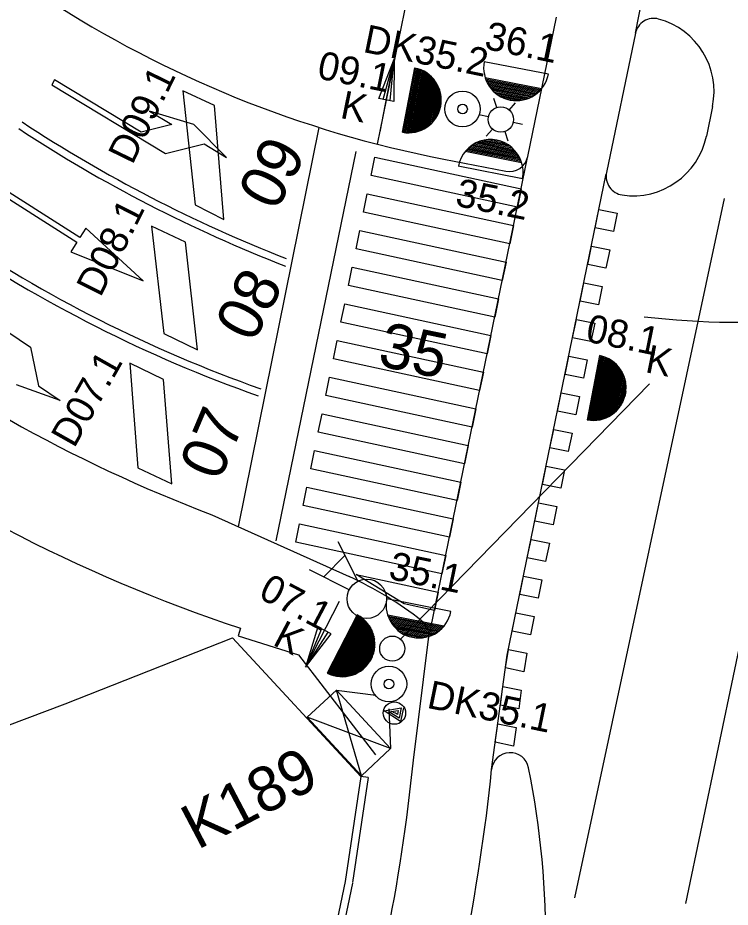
# Model space of a CAD drawing. Extents: x 81065 to 81486, y 452384 to 452681.
# Drawn here: x 81198.69 to 81217.72, y 452511.24 to 452535 of the extents above; entities that cross this region are included whole.
import ezdxf

# ---------------------------------------------------------------- set-up
doc = ezdxf.new("R2010")
doc.units = 0
for name, color, linetype in [('B-BH-IE-MEUBILAIR-WEGMEUBILAIR-VERKEERSBORD-S', 7, 'Continuous'), ('B-BH-IE-TERREINAFSCHEIDING_KUNSTMATIG_HEKWERK-G', 7, 'Continuous'), ('B-BH-OG-TOPOGRAFIE_BEBOUWING-GV', 7, 'Continuous'), ('B-BH-VH-KANTOPSLUITING-GV', 7, 'Continuous'), ('B-WE-VW-MARKERING_DWARS_DRIEHOEK_5050-G', 7, 'Continuous'), ('B-WE-VW-MARKERING_DWARS_OVERSTEEK_BLOKSTREEP50-G', 7, 'Continuous'), ('B-WE-VW-MARKERING_DWARS_OVERSTEEK_VOETGANGERS-G', 7, 'Continuous'), ('B-WE-VW-MARKERING_DWARS_STOPSTREEP_030-G', 7, 'Continuous'), ('B-WE-VW-MARKERING_LANGS_STREEP_11_010-G', 7, 'Continuous'), ('B-WE-VW-MARKERING_LANGS_STREEP_13_010-G', 7, 'Continuous'), ('B-WE-VW-MARKERING_LANGS_STREEP_DOORGETROKKEN_010-G', 7, 'Continuous'), ('B-WE-VW-MARKERING_PIJL-S', 7, 'Continuous'), ('N-OI-KL-VRI_LUS_DETECTIE-G', 7, 'Continuous'), ('N-OI-KL-VRI_LUS_DETECTIE-T18', 7, 'Continuous'), ('N-WE-VW-VRI_ARMATUUR-S', 7, 'Continuous'), ('N-WE-VW-VRI_ARMATUUR-T18', 7, 'Continuous'), ('N-WE-VW-VRI_KAST-S', 7, 'Continuous'), ('N-WE-VW-VRI_KAST-T25', 7, 'Continuous'), ('N-WE-VW-VRI_LIGGER-G', 7, 'Continuous'), ('N-WE-VW-VRI_MAST-S', 7, 'Continuous'), ('N-WE-VW-VRI_RICHTINGNUMMER-T25', 7, 'Continuous')]:
    doc.layers.add(name, color=color, linetype=linetype)

msp = doc.modelspace()

# ---------------------------------------------------------------- linework, layer by layer
at = {"layer": 'B-BH-IE-MEUBILAIR-WEGMEUBILAIR-VERKEERSBORD-S'}
msp.add_lwpolyline([(81208.989, 452516.569), (81208.913, 452516.199), (81208.476, 452516.483), (81208.93, 452516.564), (81208.874, 452516.293), (81208.602, 452516.457), (81208.854, 452516.491), (81208.833, 452516.389), (81208.778, 452516.421), (81208.705, 452516.438)], dxfattribs=at)
msp.add_circle((81208.749, 452516.427), 0.3, dxfattribs=at)
at = {"layer": 'B-BH-IE-TERREINAFSCHEIDING_KUNSTMATIG_HEKWERK-G'}
for points in [[(81153.795, 452513.723), (81178.556, 452508.608), (81199.954, 452516.672), (81204.428, 452518.432)], [(81204.428, 452518.432), (81207.854, 452514.732)]]:
    msp.add_lwpolyline(points, dxfattribs=at)
at = {"layer": 'B-BH-OG-TOPOGRAFIE_BEBOUWING-GV'}
for p, q in [((81207.854, 452514.732), (81207.436, 452511.926)), ((81208.052, 452514.703), (81207.634, 452511.897)), ((81208.052, 452514.703), (81207.854, 452514.732)), ((81207.436, 452511.926), (81204.833, 452499.5)), ((81207.632, 452511.885), (81205.029, 452499.459))]:
    msp.add_line(p, q, dxfattribs=at)
at = {"layer": 'B-BH-VH-KANTOPSLUITING-GV'}
for p, q in [((81215.189, 452534.586), (81216.802, 452542.667)), ((81208.294, 452531.624), (81209.266, 452536.369)), ((81212.311, 452531.291), (81213.084, 452535.018)), ((81215.189, 452534.586), (81214.418, 452530.864)), ((81217.248, 452532.63), (81217.084, 452531.84)), ((81209.659, 452518.398), (81212.307, 452531.271)), ((81210.069, 452531.224), (81211.726, 452530.902)), ((81211.765, 452517.971), (81214.411, 452530.83)), ((81203.874, 452521.722), (81207.545, 452520.073)), ((81204.637, 452518.69), (81204.574, 452518.49)), ((81209.258, 452515.164), (81209.659, 452518.398)), ((81211.345, 452514.917), (81211.765, 452517.971))]:
    msp.add_line(p, q, dxfattribs=at)
msp.add_lwpolyline([(81204.574, 452518.49), (81206.189, 452517.984), (81208.247, 452515.311)], dxfattribs=at)
for centre, radius, start, end in [((81215.784, 452560.674), 30, 214.986, 259.0172), ((81218.102, 452559.106), 40, 214.986, 249.1643), ((81215.679, 452534.484), 0.5, 74.9544, 168.2893), ((81215.289, 452533.036), 2, 348.2893, 74.9544), ((81218.102, 452559.106), 42.6, 214.986, 251.5737), ((81215.126, 452532.246), 2, 261.6241, 348.2893), ((81211.822, 452531.393), 0.5, 259.0172, 348.2786), ((81214.907, 452530.762), 0.5, 168.2893, 261.6241), ((81203.333, 452511.003), 10, 52.0956, 65.088), ((81209.169, 452518.499), 0.5, 348.3612, 52.0957), ((81160.067, 452520.136), 49.442, 348.5103, 354.2283), ((81211.843, 452514.867), 0.5, 11.4777, 174.2705), ((81189.62, 452510.355), 23.176, 359.2027, 11.4777), ((81162.15, 452519.853), 49.442, 348.5103, 354.2705)]:
    msp.add_arc(centre, radius, start, end, dxfattribs=at)
at = {"layer": 'B-WE-VW-MARKERING_DWARS_DRIEHOEK_5050-G'}
for points in [[(81207.723, 452531.428), (81205.582, 452521.029)], [(81217.557, 452530.17), (81213.562, 452511.493)]]:
    msp.add_lwpolyline(points, dxfattribs=at)
at = {"layer": 'B-WE-VW-MARKERING_DWARS_OVERSTEEK_BLOKSTREEP50-G'}
for points in [[(81214.215, 452529.879), (81214.705, 452529.778), (81214.604, 452529.288), (81214.114, 452529.389)], [(81214.014, 452528.9), (81214.503, 452528.799), (81214.402, 452528.309), (81213.913, 452528.41)], [(81213.812, 452527.92), (81214.302, 452527.819), (81214.201, 452527.329), (81213.711, 452527.43)], [(81213.61, 452526.941), (81214.1, 452526.84), (81213.999, 452526.35), (81213.509, 452526.451)], [(81213.408, 452525.961), (81213.898, 452525.86), (81213.797, 452525.371), (81213.307, 452525.471)], [(81213.207, 452524.982), (81213.696, 452524.881), (81213.595, 452524.391), (81213.106, 452524.492)], [(81213.005, 452524.002), (81213.495, 452523.901), (81213.394, 452523.412), (81212.904, 452523.513)], [(81212.803, 452523.023), (81213.293, 452522.922), (81213.192, 452522.432), (81212.702, 452522.533)], [(81212.601, 452522.043), (81213.091, 452521.943), (81212.99, 452521.453), (81212.5, 452521.554)], [(81212.4, 452521.064), (81212.889, 452520.963), (81212.788, 452520.473), (81212.299, 452520.574)], [(81212.198, 452520.085), (81212.688, 452519.984), (81212.587, 452519.494), (81212.097, 452519.595)], [(81211.996, 452519.105), (81212.486, 452519.004), (81212.385, 452518.515), (81211.895, 452518.615)], [(81211.794, 452518.126), (81212.284, 452518.025), (81212.21, 452517.53), (81211.72, 452517.63)], [(81211.65, 452517.134), (81212.14, 452517.034), (81212.07, 452516.537), (81211.582, 452516.638)], [(81211.514, 452516.142), (81212.003, 452516.041), (81211.934, 452515.545), (81211.445, 452515.645)]]:
    msp.add_lwpolyline(points, close=True, dxfattribs=at)
at = {"layer": 'B-WE-VW-MARKERING_DWARS_OVERSTEEK_VOETGANGERS-G'}
for points in [[(81208.227, 452531.276), (81212.134, 452530.432), (81212.034, 452529.942), (81208.127, 452530.787)], [(81208.026, 452530.297), (81211.933, 452529.452), (81211.832, 452528.963), (81207.925, 452529.807)], [(81207.824, 452529.317), (81211.731, 452528.473), (81211.631, 452527.983), (81207.724, 452528.828)], [(81207.623, 452528.338), (81211.53, 452527.493), (81211.429, 452527.004), (81207.522, 452527.848)], [(81207.421, 452527.358), (81211.328, 452526.514), (81211.228, 452526.024), (81207.321, 452526.869)], [(81207.22, 452526.379), (81211.127, 452525.534), (81211.026, 452525.045), (81207.119, 452525.889)], [(81207.018, 452525.399), (81210.925, 452524.555), (81210.825, 452524.065), (81206.918, 452524.91)], [(81206.817, 452524.42), (81210.724, 452523.575), (81210.623, 452523.086), (81206.716, 452523.93)], [(81206.615, 452523.44), (81210.522, 452522.596), (81210.422, 452522.106), (81206.515, 452522.951)], [(81206.414, 452522.461), (81210.321, 452521.616), (81210.22, 452521.127), (81206.313, 452521.971)], [(81206.212, 452521.481), (81210.119, 452520.637), (81210.019, 452520.147), (81206.112, 452520.992)], [(81207.725, 452520.13), (81209.918, 452519.657), (81209.817, 452519.168), (81209.006, 452519.342)]]:
    msp.add_lwpolyline(points, close=True, dxfattribs=at)
at = {"layer": 'B-WE-VW-MARKERING_DWARS_STOPSTREEP_030-G'}
msp.add_line((81206.732, 452532.072), (81204.579, 452521.405), dxfattribs=at)
at = {"layer": 'B-WE-VW-MARKERING_LANGS_STREEP_11_010-G'}
msp.add_arc((81217.907, 452547.865), 20.997, 263.1957, 288.3707, dxfattribs=at)
at = {"layer": 'B-WE-VW-MARKERING_LANGS_STREEP_13_010-G'}
msp.add_line((81223.344, 452544.01), (81216.529, 452511.342), dxfattribs=at)
at = {"layer": 'B-WE-VW-MARKERING_LANGS_STREEP_DOORGETROKKEN_010-G'}
for centre, radius, start, end in [((81219.624, 452563.853), 38.071, 236.6835, 248.7784), ((81219.624, 452563.853), 37.871, 236.6492, 248.6893), ((81217.422, 452559.642), 36.659, 235.8276, 250.4864), ((81217.422, 452559.642), 36.859, 235.8259, 250.4857)]:
    msp.add_arc(centre, radius, start, end, dxfattribs=at)
at = {"layer": 'B-WE-VW-MARKERING_PIJL-S'}
for p, q in [((81199.671, 452533.339), (81199.594, 452533.211)), ((81201.983, 452531.944), (81199.671, 452533.339)), ((81199.594, 452533.211), (81202.633, 452531.376)), ((81203.39, 452532.146), (81202.207, 452532.509)), ((81202.207, 452532.509), (81202.807, 452532.147)), ((81202.807, 452532.147), (81201.983, 452531.944)), ((81204.262, 452531.269), (81203.39, 452532.146)), ((81202.633, 452531.376), (81203.663, 452531.631)), ((81203.663, 452531.631), (81204.262, 452531.269)), ((81196.075, 452528.171), (81199.031, 452526.205)), ((81199.031, 452526.205), (81199.24, 452525.165)), ((81199.823, 452524.778), (81198.658, 452525.192)), ((81199.24, 452525.165), (81199.823, 452524.778))]:
    msp.add_line(p, q, dxfattribs=at)
msp.add_lwpolyline([(81202.04, 452527.97), (81200.51, 452529.384), (81200.349, 452529.131), (81197.858, 452530.711), (81197.777, 452530.584), (81200.269, 452529.004), (81200.108, 452528.751)], close=True, dxfattribs=at)
at = {"layer": 'N-OI-KL-VRI_LUS_DETECTIE-G'}
for p, q in [((81203.098, 452533.051), (81203.426, 452530.004)), ((81203.939, 452532.659), (81203.098, 452533.051)), ((81204.189, 452529.614), (81203.939, 452532.659)), ((81203.426, 452530.004), (81204.189, 452529.614)), ((81202.262, 452529.434), (81202.591, 452526.564)), ((81203.165, 452529.005), (81202.262, 452529.434)), ((81203.493, 452526.134), (81203.165, 452529.005)), ((81202.591, 452526.564), (81203.493, 452526.134)), ((81201.677, 452525.771), (81201.899, 452522.979)), ((81202.58, 452525.341), (81201.677, 452525.771)), ((81202.8, 452522.549), (81202.58, 452525.341)), ((81201.899, 452522.979), (81202.8, 452522.549))]:
    msp.add_line(p, q, dxfattribs=at)
at = {"layer": 'N-WE-VW-VRI_ARMATUUR-S'}
for p, q in [((81208.336, 452532.841), (81208.741, 452533.893)), ((81208.372, 452531.957), (81208.741, 452533.893)), ((81208.448, 452532.822), (81208.741, 452533.893)), ((81208.636, 452532.787), (81208.741, 452533.893)), ((81208.741, 452533.893), (81208.731, 452532.768)), ((81212.866, 452533.491), (81211.149, 452533.828)), ((81208.966, 452531.943), (81209.296, 452533.66)), ((81208.996, 452531.939), (81209.324, 452533.652)), ((81209.026, 452531.934), (81209.354, 452533.645)), ((81209.056, 452531.932), (81209.383, 452533.638)), ((81209.086, 452531.929), (81209.412, 452533.628)), ((81209.117, 452531.928), (81209.44, 452533.617)), ((81209.148, 452531.928), (81209.468, 452533.606)), ((81209.178, 452531.929), (81209.497, 452533.593)), ((81209.21, 452531.932), (81209.525, 452533.58)), ((81209.241, 452531.935), (81209.552, 452533.565)), ((81209.269, 452531.94), (81209.579, 452533.547)), ((81209.303, 452531.945), (81209.606, 452533.533)), ((81209.335, 452531.952), (81209.633, 452533.515)), ((81209.367, 452531.961), (81209.661, 452533.495)), ((81209.399, 452531.97), (81209.687, 452533.475)), ((81209.432, 452531.982), (81209.713, 452533.452)), ((81209.466, 452531.994), (81209.739, 452533.428)), ((81209.499, 452532.009), (81209.765, 452533.403)), ((81209.533, 452532.026), (81209.789, 452533.374)), ((81209.567, 452532.044), (81209.814, 452533.343)), ((81209.601, 452532.066), (81209.84, 452533.312)), ((81209.636, 452532.09), (81209.864, 452533.277)), ((81209.672, 452532.115), (81209.887, 452533.238)), ((81212.678, 452533.1), (81211.176, 452533.396)), ((81212.655, 452533.074), (81211.186, 452533.363)), ((81212.632, 452533.048), (81211.198, 452533.33)), ((81212.604, 452533.022), (81211.213, 452533.297)), ((81212.578, 452532.997), (81211.231, 452533.263)), ((81212.546, 452532.972), (81211.248, 452533.229)), ((81209.709, 452532.146), (81209.909, 452533.197)), ((81209.745, 452532.181), (81209.93, 452533.151)), ((81209.782, 452532.224), (81209.952, 452533.097)), ((81209.824, 452532.27), (81209.971, 452533.039)), ((81212.514, 452532.949), (81211.269, 452533.193)), ((81212.479, 452532.925), (81211.291, 452533.156)), ((81212.441, 452532.901), (81211.319, 452533.122)), ((81212.399, 452532.877), (81211.351, 452533.085)), ((81212.353, 452532.858), (81211.384, 452533.049)), ((81212.302, 452532.837), (81211.424, 452533.009)), ((81208.731, 452532.768), (81208.336, 452532.841)), ((81209.866, 452532.33), (81209.988, 452532.968)), ((81209.912, 452532.411), (81210.001, 452532.875)), ((81212.241, 452532.818), (81211.472, 452532.967)), ((81212.17, 452532.802), (81211.534, 452532.927)), ((81212.076, 452532.789), (81211.614, 452532.88)), ((81211.903, 452532.793), (81211.775, 452532.816)), ((81209.974, 452532.575), (81209.998, 452532.701)), ((81210.775, 452531.563), (81212.073, 452531.306)), ((81210.807, 452531.586), (81212.053, 452531.342)), ((81210.843, 452531.61), (81212.03, 452531.379)), ((81210.881, 452531.634), (81212.002, 452531.413)), ((81210.922, 452531.658), (81211.971, 452531.45)), ((81210.969, 452531.677), (81211.937, 452531.486)), ((81211.02, 452531.698), (81211.897, 452531.525)), ((81211.081, 452531.717), (81211.849, 452531.568)), ((81211.151, 452531.733), (81211.788, 452531.608)), ((81211.245, 452531.745), (81211.707, 452531.655)), ((81211.419, 452531.742), (81211.547, 452531.719)), ((81210.644, 452531.435), (81212.145, 452531.139)), ((81210.666, 452531.461), (81212.135, 452531.172)), ((81210.69, 452531.487), (81212.123, 452531.205)), ((81210.718, 452531.513), (81212.109, 452531.238)), ((81210.744, 452531.538), (81212.091, 452531.272)), ((81210.456, 452531.044), (81212.172, 452530.707)), ((81214.232, 452525.976), (81213.895, 452524.262)), ((81214.261, 452525.968), (81213.925, 452524.257)), ((81214.291, 452525.963), (81213.956, 452524.252)), ((81214.319, 452525.953), (81213.986, 452524.249)), ((81214.348, 452525.944), (81214.016, 452524.246)), ((81214.379, 452525.933), (81214.045, 452524.246)), ((81214.405, 452525.922), (81214.077, 452524.246)), ((81214.433, 452525.91), (81214.108, 452524.247)), ((81214.463, 452525.895), (81214.137, 452524.249)), ((81214.489, 452525.881), (81214.17, 452524.252)), ((81214.518, 452525.866), (81214.201, 452524.256)), ((81214.543, 452525.849), (81214.231, 452524.262)), ((81214.57, 452525.83), (81214.262, 452524.268)), ((81214.596, 452525.81), (81214.295, 452524.277)), ((81214.623, 452525.789), (81214.328, 452524.288)), ((81214.65, 452525.767), (81214.36, 452524.297)), ((81214.675, 452525.742), (81214.393, 452524.31)), ((81214.701, 452525.716), (81214.427, 452524.325)), ((81214.726, 452525.688), (81214.461, 452524.341)), ((81214.751, 452525.658), (81214.495, 452524.36)), ((81214.775, 452525.626), (81214.53, 452524.381)), ((81214.798, 452525.59), (81214.567, 452524.403)), ((81214.822, 452525.552), (81214.601, 452524.431)), ((81214.846, 452525.51), (81214.64, 452524.462)), ((81214.865, 452525.464), (81214.675, 452524.495)), ((81214.887, 452525.411), (81214.715, 452524.536)), ((81214.904, 452525.353), (81214.755, 452524.584)), ((81214.921, 452525.282), (81214.798, 452524.645)), ((81214.933, 452525.188), (81214.844, 452524.725)), ((81214.929, 452525.013), (81214.907, 452524.887)), ((81207.235, 452521.007), (81207.772, 452519.95)), ((81207.426, 452520.632), (81206.86, 452520.066)), ((81207.541, 452519.719), (81206.485, 452520.257)), ((81210.26, 452519.137), (81208.544, 452519.474)), ((81207.278, 452519.403), (81206.376, 452517.651)), ((81207.756, 452519.048), (81206.956, 452517.492)), ((81207.781, 452519.032), (81206.984, 452517.481)), ((81207.808, 452519.017), (81207.011, 452517.468)), ((81207.833, 452519.001), (81207.038, 452517.456)), ((81207.858, 452518.985), (81207.067, 452517.446)), ((81207.884, 452518.966), (81207.096, 452517.437)), ((81210.072, 452518.746), (81208.571, 452519.041)), ((81210.05, 452518.72), (81208.581, 452519.009)), ((81210.026, 452518.694), (81208.593, 452518.976)), ((81206.705, 452518.729), (81206.376, 452517.651)), ((81207.061, 452518.543), (81206.705, 452518.729)), ((81207.907, 452518.947), (81207.125, 452517.429)), ((81207.931, 452518.928), (81207.155, 452517.421)), ((81207.954, 452518.906), (81207.185, 452517.414)), ((81207.976, 452518.884), (81207.216, 452517.409)), ((81207.996, 452518.863), (81207.249, 452517.407)), ((81208.019, 452518.839), (81207.279, 452517.401)), ((81208.04, 452518.813), (81207.311, 452517.398)), ((81208.06, 452518.786), (81207.345, 452517.397)), ((81208.08, 452518.759), (81207.378, 452517.397)), ((81208.098, 452518.729), (81207.412, 452517.399)), ((81209.999, 452518.668), (81208.608, 452518.943)), ((81209.972, 452518.642), (81208.625, 452518.908)), ((81209.941, 452518.618), (81208.643, 452518.874)), ((81209.909, 452518.595), (81208.664, 452518.839)), ((81209.874, 452518.571), (81208.686, 452518.802)), ((81209.835, 452518.547), (81208.714, 452518.768)), ((81209.794, 452518.523), (81208.745, 452518.731)), ((81206.805, 452518.674), (81206.376, 452517.651)), ((81206.975, 452518.587), (81206.376, 452517.651)), ((81206.376, 452517.651), (81207.061, 452518.543)), ((81208.117, 452518.699), (81207.448, 452517.402)), ((81208.134, 452518.667), (81207.484, 452517.406)), ((81208.151, 452518.633), (81207.521, 452517.414)), ((81208.166, 452518.598), (81207.559, 452517.422)), ((81208.179, 452518.559), (81207.599, 452517.431)), ((81208.192, 452518.519), (81207.639, 452517.444)), ((81209.748, 452518.504), (81208.779, 452518.695)), ((81209.696, 452518.483), (81208.819, 452518.655)), ((81209.636, 452518.464), (81208.867, 452518.613)), ((81209.565, 452518.447), (81208.928, 452518.573)), ((81209.471, 452518.435), (81209.009, 452518.526)), ((81208.205, 452518.476), (81207.681, 452517.46)), ((81208.215, 452518.43), (81207.725, 452517.479)), ((81208.222, 452518.38), (81207.769, 452517.502)), ((81208.224, 452518.324), (81207.819, 452517.531)), ((81208.229, 452518.261), (81207.871, 452517.565)), ((81209.297, 452518.439), (81209.17, 452518.462)), ((81208.225, 452518.188), (81207.928, 452517.61)), ((81208.211, 452518.095), (81207.995, 452517.676)), ((81208.159, 452517.929), (81208.1, 452517.814))]:
    msp.add_line(p, q, dxfattribs=at)
for centre, radius in [((81210.57, 452532.564), 0.475), ((81210.57, 452532.564), 0.128), ((81208.01, 452519.481), 0.526), ((81208.603, 452517.202), 0.475), ((81208.603, 452517.202), 0.128)]:
    msp.add_circle(centre, radius, dxfattribs=at)
for centre, start, end in [((81212.007, 452533.66), 168.8664, 348.8664), ((81209.129, 452532.801), 259.1841, 79.1841), ((81211.314, 452530.875), 348.8664, 168.8664), ((81214.064, 452525.119), 258.8664, 78.8664), ((81209.402, 452519.306), 168.8664, 348.8664), ((81207.355, 452518.271), 242.7405, 62.7405)]:
    msp.add_arc(centre, 0.873, start, end, dxfattribs=at)
at = {"layer": 'N-WE-VW-VRI_KAST-S'}
for p, q in [((81207.202, 452517.034), (81206.421, 452516.313)), ((81208.644, 452515.475), (81207.202, 452517.034)), ((81207.866, 452514.753), (81207.202, 452517.034)), ((81207.202, 452517.034), (81208.253, 452516.906)), ((81208.597, 452516.536), (81208.644, 452515.475)), ((81208.644, 452515.475), (81206.421, 452516.313)), ((81207.866, 452514.753), (81206.421, 452516.312)), ((81208.644, 452515.475), (81207.866, 452514.753))]:
    msp.add_line(p, q, dxfattribs=at)
at = {"layer": 'N-WE-VW-VRI_LIGGER-G'}
msp.add_line((81208.906, 452518.392), (81215.566, 452525.225), dxfattribs=at)
at = {"layer": 'N-WE-VW-VRI_MAST-S'}
for p, q in [((81211.485, 452532.606), (81211.405, 452532.848)), ((81211.818, 452532.537), (81211.987, 452532.728)), ((81211.259, 452532.352), (81211.009, 452532.404)), ((81211.366, 452532.029), (81211.197, 452531.838)), ((81211.925, 452532.215), (81212.175, 452532.163)), ((81211.699, 452531.96), (81211.78, 452531.718))]:
    msp.add_line(p, q, dxfattribs=at)
for centre, radius in [((81211.592, 452532.283), 0.34), ((81208.691, 452518.148), 0.335)]:
    msp.add_circle(centre, radius, dxfattribs=at)

# ---------------------------------------------------------------- texts
at = {"layer": 'N-OI-KL-VRI_LUS_DETECTIE-T18'}
for s, rotation, p in [('D09.1', 63.9645, (81201.748, 452531.051)), ('D08.1', 63.2732, (81200.893, 452527.51)), ('D07.1', 60.554, (81200.194, 452523.481))]:
    msp.add_text(s, height=0.75, rotation=rotation, dxfattribs=at).set_placement(p)
at = {"layer": 'N-WE-VW-VRI_ARMATUUR-S'}
for rotation, p in [(348.6076, (81207.273, 452532.329)), (348.6076, (81215.423, 452525.538)), (332.3129, (81205.467, 452518.264))]:
    msp.add_text('K', height=0.75, rotation=rotation, dxfattribs=at).set_placement(p)
at = {"layer": 'N-WE-VW-VRI_ARMATUUR-T18'}
for s, rotation, p in [('36.1', 348.3917, (81211.125, 452534.178)), ('DK35.2', 348.3917, (81207.886, 452534.092)), ('09.1', 348.6076, (81206.658, 452533.388)), ('35.2', 348.3917, (81210.348, 452529.985)), ('08.1', 348.6076, (81213.831, 452526.358)), ('35.1', 348.3917, (81208.566, 452520.015)), ('07.1', 332.3129, (81205.086, 452519.517)), ('DK35.1', 348.3917, (81209.59, 452516.571))]:
    msp.add_text(s, height=0.75, rotation=rotation, dxfattribs=at).set_placement(p)
at = {"layer": 'N-WE-VW-VRI_KAST-T25'}
msp.add_text('K189', height=1.2, rotation=27.7121, dxfattribs=at).set_placement((81203.488, 452512.761))
at = {"layer": 'N-WE-VW-VRI_RICHTINGNUMMER-T25'}
for s, rotation, p in [('09', 62.6807, (81205.592, 452529.8)), ('08', 62.6807, (81204.979, 452526.284)), ('35', 348.3917, (81208.274, 452525.712)), ('07', 67.1263, (81204.076, 452522.589))]:
    msp.add_text(s, height=1.2, rotation=rotation, dxfattribs=at).set_placement(p)

doc.saveas('drawing.dxf')
